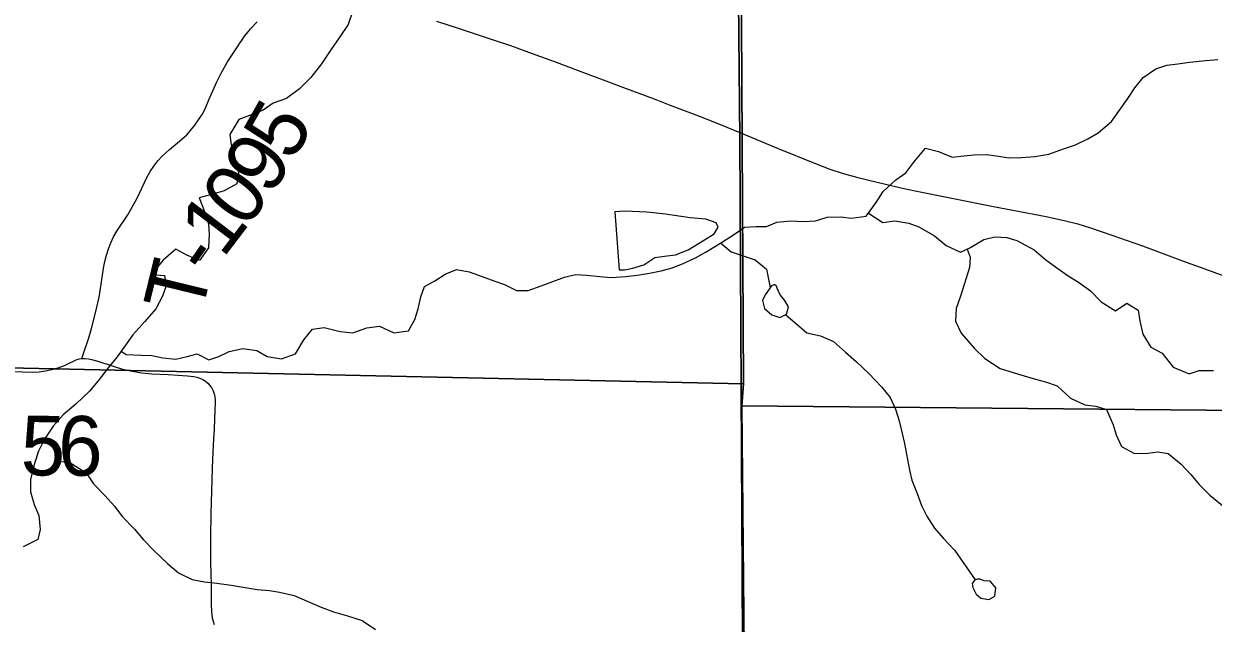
# Model space of a CAD drawing. Extents: x 1874609 to 2204689, y 815661 to 1281160.
# Drawn here: x 2009363 to 2015341, y 1002678 to 1005693 of the extents above; entities that cross this region are included whole.
import ezdxf

# ---------------------------------------------------------------- set-up
doc = ezdxf.new("R2010")
doc.units = 0
for name, color, linetype in [('GM_X_County_Road', 7, 'Continuous'), ('GM_X_Minor_Lake', 7, 'Continuous'), ('GM_X_Minor_River', 7, 'Continuous'), ('GM_X_Section', 7, 'Continuous'), ('GM_X_Township', 7, 'Continuous'), ('GM_X_Township_Road', 7, 'Continuous'), ('GM_X_Township_Road_Text', 7, 'Continuous')]:
    doc.layers.add(name, color=color, linetype=linetype)

msp = doc.modelspace()

# ---------------------------------------------------------------- linework, layer by layer
at = {"layer": 'GM_X_County_Road'}
for points in [[(2011437.3, 1005705.6), (2011546.5, 1005671.2), (2011732.8, 1005609.4), (2011810.1, 1005582.9), (2011917.9, 1005544), (2012025.7, 1005504.8), (2012163.6, 1005452.7), (2012301.6, 1005401.2), (2012377.9, 1005373), (2012531, 1005315), (2012607.5, 1005285.7), (2012714.7, 1005244.9), (2012775.8, 1005221.1), (2012897.5, 1005172.2), (2012961.5, 1005145.6)], [(2012961.5, 1005145.6), (2013154.9, 1005065.1), (2013337.3, 1004991), (2013414.1, 1004961.6), (2013476.6, 1004941), (2013555.8, 1004919), (2013651.6, 1004895.8), (2013779.4, 1004866.9), (2013843.4, 1004852.7), (2014229, 1004775.6), (2014341.8, 1004754.1), (2014502.5, 1004722.9), (2014598.5, 1004702.6), (2014661.6, 1004686.1), (2014724, 1004667.2), (2014832, 1004629.9), (2014909.5, 1004603.7), (2014986.4, 1004575.7), (2015093.9, 1004535.3), (2015186.2, 1004501.2), (2015293.8, 1004461.6), (2015463.3, 1004400.8)]]:
    msp.add_lwpolyline(points, dxfattribs=at)
at = {"layer": 'GM_X_Minor_Lake'}
for points in [[(2012355.6, 1004455.4), (2012383.6, 1004455.3), (2012423.8, 1004463.1), (2012480, 1004480.9), (2012534.2, 1004516.8), (2012584.3, 1004524.6), (2012638.5, 1004530.4), (2012702.7, 1004556.2), (2012785.1, 1004605.9), (2012833.3, 1004635.8), (2012853.5, 1004669.8), (2012843.5, 1004692), (2012791.5, 1004710.2), (2012713.3, 1004716.6), (2012589.1, 1004735.2), (2012494.9, 1004745.7), (2012384.7, 1004750.2), (2012334.6, 1004746.4)], [(2012334.6, 1004746.4), (2012355.6, 1004455.4)], [(2013121, 1004375.8), (2013088.8, 1004329.8), (2013076.7, 1004301.7), (2013086.5, 1004261.5), (2013122.5, 1004229.3), (2013162.5, 1004215.1), (2013196.7, 1004233), (2013206.8, 1004269), (2013186.9, 1004303.2), (2013167, 1004327.4)], [(2013167, 1004327.4), (2013160.6, 1004340.1), (2013155, 1004352.2), (2013150.1, 1004363.1), (2013145.8, 1004373.2), (2013142.8, 1004377.2), (2013138.6, 1004379.8), (2013133, 1004379.8), (2013121, 1004375.8)], [(2014190.2, 1002892.4), (2014169.1, 1002900.3), (2014156.4, 1002899.6), (2014141.7, 1002895.6), (2014130, 1002878.7)], [(2014130, 1002878.7), (2014133.9, 1002858.6), (2014149.8, 1002824.4), (2014173.8, 1002804.2), (2014213.9, 1002798), (2014244, 1002814), (2014248.2, 1002856.1), (2014220.2, 1002890.3), (2014190.2, 1002892.4)]]:
    msp.add_lwpolyline(points, dxfattribs=at)
at = {"layer": 'GM_X_Minor_River'}
for points in [[(2011017.2, 1005757.3), (2010992.9, 1005689.2), (2010948.6, 1005621.2), (2010906.3, 1005561.2), (2010859.9, 1005491.2), (2010805.5, 1005423.2), (2010749.2, 1005365.3), (2010682.9, 1005317.4), (2010616.7, 1005293.7), (2010566.4, 1005257.8), (2010498.2, 1005232), (2010444, 1005212.2), (2010399.6, 1005136.1), (2010405.4, 1005083.9), (2010423.2, 1005019.7), (2010443, 1004941.3), (2010434.8, 1004887.2), (2010370.5, 1004853.4), (2010318.4, 1004837.6), (2010244.1, 1004817.8), (2010272, 1004749.5), (2010291.8, 1004687.2), (2010295.6, 1004635), (2010291.3, 1004566.9), (2010247, 1004502.9), (2010183, 1004529.2), (2010127, 1004559.6), (2010064.6, 1004503.7), (2010004.2, 1004431.7), (2010070.4, 1004427.4), (2010078.2, 1004375.2), (2010060, 1004323.1), (2010027.7, 1004259.1), (2009971.3, 1004195.1), (2009911, 1004129.2), (2009874.7, 1004077.2), (2009832.4, 1004017.2), (2009788.1, 1003963.2), (2009737.7, 1003897.2), (2009693.5, 1003845.3), (2009627.1, 1003781.4), (2009560.7, 1003725.5), (2009510.4, 1003669.5), (2009468.1, 1003603.5), (2009437.8, 1003543.5), (2009417.6, 1003481.4), (2009397.2, 1003403.2)], [(2009853.3, 1004046.8), (2009878.5, 1004029), (2009952.7, 1004026.7), (2010006.8, 1004024.4), (2010062.9, 1004012.2), (2010127, 1004005.9), (2010185.2, 1004019.7), (2010235.3, 1004033.5), (2010293.4, 1004003.1), (2010343.5, 1004018.9), (2010395.7, 1004044.8), (2010463.9, 1004060.5), (2010534.1, 1004050.2), (2010586.1, 1004019.9), (2010658.2, 1004007.5), (2010728.4, 1004033.3), (2010770.8, 1004103.3), (2010815.1, 1004157.3), (2010873.2, 1004165), (2010953.3, 1004144.6), (2011017.5, 1004138.3), (2011087.7, 1004164.1), (2011151.9, 1004171.8), (2011223.9, 1004139.4), (2011296.1, 1004149.1), (2011328.4, 1004205.2), (2011344.6, 1004259.2), (2011358.9, 1004319.4), (2011377.1, 1004371.5), (2011429.3, 1004399.3), (2011481.5, 1004433.2), (2011537.8, 1004457), (2011601.9, 1004444.7), (2011667.9, 1004422.3), (2011730, 1004398), (2011780, 1004381.7), (2011840.1, 1004351.3), (2011898.2, 1004351.1), (2011964.4, 1004374.9), (2012080.8, 1004418.5), (2012137, 1004432.3), (2012193.1, 1004428), (2012259.2, 1004421.7), (2012315.4, 1004417.4), (2012389.5, 1004421.1), (2012457.7, 1004430.8), (2012507.9, 1004438.7), (2012566, 1004450.4), (2012622.2, 1004466.2), (2012674.4, 1004486.1), (2012738.7, 1004515.9), (2012792.9, 1004545.7), (2012869.2, 1004593.5), (2012935.5, 1004635.4), (2012985.8, 1004669.2), (2013041.9, 1004673), (2013096, 1004672.8), (2013148.2, 1004694.6), (2013218.4, 1004702.3), (2013278.5, 1004698), (2013342.7, 1004701.8), (2013400.9, 1004719.6), (2013469, 1004721.3), (2013521.1, 1004715), (2013597.3, 1004724.7), (2013647.7, 1004794.7), (2013682, 1004848.7), (2013746.3, 1004908.6), (2013796.5, 1004942.5), (2013836.8, 1004996.5), (2013895.2, 1005066.4), (2013961.3, 1005050.1), (2014029.3, 1005021.7), (2014087.5, 1005029.5), (2014137.6, 1005033.3), (2014199.8, 1005035), (2014251.9, 1005028.8), (2014314, 1005018.4), (2014378.1, 1005020.2), (2014444.3, 1005025.9), (2014514.5, 1005037.6), (2014588.8, 1005063.4), (2014649, 1005083.2), (2014711.2, 1005115), (2014763.4, 1005144.8), (2014829.8, 1005200.7), (2014876.1, 1005264.7), (2014912.4, 1005316.7), (2014946.6, 1005370.7), (2014988.9, 1005422.7), (2015053.2, 1005466.5), (2015107.4, 1005484.4), (2015163.6, 1005492.1), (2015221.7, 1005499.9), (2015303.9, 1005507.6), (2015364.1, 1005513.3)], [(2013609.1, 1004741.1), (2013681.4, 1004694.2), (2013741.6, 1004702), (2013811.7, 1004689.7), (2013861.7, 1004671.4), (2013939.7, 1004626.9), (2013999.7, 1004578.5), (2014071.7, 1004544), (2014122, 1004567.9), (2014188.2, 1004607.7), (2014244.4, 1004621.5), (2014304.5, 1004617.2), (2014354.6, 1004603), (2014440.6, 1004556.5), (2014500.6, 1004506), (2014560.6, 1004461.6), (2014612.5, 1004425.3), (2014664.5, 1004393), (2014724.5, 1004350.6), (2014778.4, 1004294.2), (2014850.5, 1004249.7), (2014906.7, 1004287.6), (2014964.7, 1004253.2), (2014972.5, 1004199), (2014988.3, 1004132.7), (2015028.2, 1004066.3), (2015084.2, 1004036), (2015140.1, 1003965.5), (2015220.2, 1003933.1), (2015270.3, 1003948.9), (2015342.5, 1003948.6)], [(2012865.5, 1004591.2), (2012919.2, 1004545.2), (2012989.2, 1004522.8), (2013039.3, 1004506.5), (2013095.3, 1004458.1), (2013114.7, 1004366.7)], [(2014104.5, 1004559.6), (2014119.8, 1004519.8), (2014115.6, 1004467.6), (2014091.2, 1004387.5), (2014071, 1004323.4), (2014048.7, 1004261.3), (2014046.5, 1004197.1), (2014074.3, 1004136.8), (2014142.2, 1004060.2), (2014194.1, 1004009.9), (2014270.1, 1003959.4), (2014362.2, 1003930.9), (2014448.3, 1003906.4), (2014498.4, 1003892.2), (2014556.5, 1003871.8), (2014624.4, 1003809.3), (2014696.4, 1003776.9), (2014750.5, 1003770.7), (2014804.6, 1003752.4), (2014838.4, 1003676), (2014854.3, 1003625.8), (2014880.1, 1003567.5), (2014946.1, 1003531.1), (2015012.3, 1003532.8), (2015062.4, 1003540.6), (2015114.5, 1003532.3), (2015180.5, 1003477.9), (2015228.4, 1003425.5), (2015270.3, 1003375.2), (2015324.2, 1003322.8), (2015398.2, 1003262.2)], [(2013191.8, 1004230.4), (2013298.6, 1004138.2), (2013366.7, 1004123.9), (2013432.7, 1004095.5), (2013492.7, 1004041.1), (2013548.6, 1003992.7), (2013610.6, 1003934.2), (2013674.5, 1003867.7), (2013718.4, 1003813.4), (2013744.2, 1003755.1), (2013762.1, 1003696.8), (2013777.9, 1003632.5), (2013789.7, 1003582.3), (2013799.5, 1003528.1), (2013815.3, 1003447.8), (2013827.1, 1003397.6), (2013853, 1003331.3), (2013874.8, 1003271), (2013902.7, 1003216.7), (2013940.5, 1003156.4), (2013986.5, 1003104), (2014042.4, 1003043.6), (2014145.1, 1002896.5)], [(2009407.9, 1003444.4), (2009481.5, 1003435), (2009537.8, 1003490.9), (2009590, 1003490.7), (2009676, 1003434.1), (2009713.9, 1003379.8), (2009769.8, 1003321.3), (2009819.7, 1003266.9), (2009857.6, 1003214.6), (2009919.5, 1003152.2), (2009965.4, 1003097.8), (2010013.3, 1003047.4), (2010087.3, 1002976.9), (2010141.2, 1002932.5), (2010209.3, 1002898.1), (2010271.4, 1002885.8), (2010333.5, 1002879.5), (2010405.6, 1002869.1), (2010535.8, 1002848.5), (2010597.9, 1002842.2), (2010648, 1002833.9), (2010722.1, 1002817.6), (2010788.2, 1002789.2), (2010858.2, 1002758.8), (2010920.3, 1002736.4), (2010990.4, 1002716.1), (2011064.4, 1002691.7), (2011130.4, 1002647.2)], [(2009397.2, 1003403.2), (2009397, 1003339), (2009414.8, 1003274.8), (2009438.7, 1003220.5), (2009446.4, 1003150.2), (2009434.2, 1003100.1), (2009359.9, 1003062.3)]]:
    msp.add_lwpolyline(points, dxfattribs=at)
at = {"layer": 'GM_X_Section'}
for points in [[(2012954.3, 1009164.7), (2012952.5, 1009034.6), (2012981.3, 1003882.2), (2008513, 1003978.9), (2007610.6, 1003961), (2007591.4, 1009307.4)], [(2019429.8, 1008990.1), (2019258.7, 1003713.2), (2012971.6, 1003772.1), (2012981.3, 1003882.2), (2012952.5, 1009034.6), (2019105.5, 1009025.5)], [(2007610.6, 1003961), (2008513, 1003978.9), (2012981.3, 1003882.2), (2012971.6, 1003772.1), (2013021.7, 998539.9), (2007609.2, 998568.4)], [(2012971.6, 1003772.1), (2019258.7, 1003713.2), (2019130.9, 998442.8), (2013021.7, 998539.9)]]:
    msp.add_lwpolyline(points, close=True, dxfattribs=at)
at = {"layer": 'GM_X_Township'}
for points in [[(2012830.6, 1025241.9), (2012842.5, 1023547.9), (2012864.5, 1022216.8), (2012856.4, 1019843.6), (2012859.4, 1019535.5), (2012901.8, 1015157.2), (2012905.1, 1014538.5), (2012905.6, 1014235.6), (2012920.4, 1010262.3), (2012927.2, 1008777.9), (2012961.7, 1005114.1), (2012977.9, 1002278.3), (2012966.8, 1001159.1), (2013012.1, 995874.2)], [(2013012.1, 995874.2), (2012966.8, 1001159.1), (2012977.9, 1002278.3), (2012961.7, 1005114.1), (2012927.2, 1008777.9), (2012920.4, 1010262.3), (2012905.6, 1014235.6), (2012905.1, 1014538.5), (2012901.8, 1015157.2), (2012859.4, 1019535.5), (2012856.4, 1019843.6), (2012864.5, 1022216.8), (2012842.5, 1023547.9), (2012830.6, 1025241.9), (2013359, 1025236.7), (2014559, 1025225.1), (2018880.2, 1025183.1), (2019554.9, 1025176.6), (2023338.3, 1025139.8), (2030477.9, 1025070.5), (2037504.4, 1025002.2)]]:
    msp.add_lwpolyline(points, dxfattribs=at)
at = {"layer": 'GM_X_Township_Road'}
for points in [[(2009655.7, 1004009.6), (2009663.6, 1004033.9), (2009689.6, 1004113.2), (2009704.1, 1004159.7), (2009724.4, 1004238.8), (2009741.7, 1004318.6), (2009752.8, 1004383), (2009764.6, 1004464.2), (2009770.6, 1004496.6), (2009778.4, 1004528.7), (2009788.4, 1004560.2), (2009800.5, 1004590.9), (2009814.8, 1004620.7), (2009831.3, 1004649.4), (2009885.4, 1004731.6), (2009910.5, 1004773.4), (2009933.4, 1004816.6), (2009982.3, 1004920.5), (2009998.1, 1004949.6), (2010016.4, 1004977.4), (2010037, 1005003.3), (2010059.6, 1005027.4), (2010095.9, 1005060.8), (2010146.1, 1005103.1), (2010182.2, 1005134.9), (2010193.4, 1005145.7), (2010223, 1005183.2), (2010242.1, 1005209.6), (2010259.7, 1005236.9), (2010274.8, 1005265.3), (2010293.9, 1005310.3), (2010312.6, 1005355.7), (2010332.9, 1005400.5), (2010355, 1005444.2), (2010387.7, 1005500.9), (2010413.6, 1005542), (2010440.3, 1005582.2), (2010449.1, 1005595.2), (2010457.3, 1005607.3), (2010472.9, 1005629.7), (2010492, 1005654.6), (2010502.1, 1005666.9), (2010536, 1005702.7)], [(2008274.6, 1003976.2), (2008294.5, 1003976.1), (2008474.5, 1003971.9), (2008671.1, 1003967.3), (2008802, 1003961.7), (2008932.8, 1003956.6), (2009014.5, 1003957), (2009063.5, 1003955.5), (2009145.1, 1003951.9), (2009226.7, 1003946.8), (2009308.3, 1003943.7), (2009357.4, 1003942.5), (2009406.7, 1003941.3), (2009439.8, 1003942.5), (2009472.7, 1003946.8), (2009504.9, 1003953.8), (2009536.5, 1003963), (2009567.4, 1003974.7), (2009626.7, 1004002.2), (2009641.6, 1004007.2), (2009655.7, 1004009.6)], [(2009655.7, 1004009.6), (2009664.4, 1004009.8), (2009672.2, 1004009.8), (2009688, 1004008), (2009703.8, 1004005), (2009734.7, 1003996.1), (2009812.7, 1003971), (2009860, 1003956.7), (2009908.2, 1003945.4), (2009957, 1003937.7), (2010006.2, 1003933.1), (2010088.2, 1003929.1), (2010186.2, 1003923), (2010218.3, 1003918.8), (2010233.8, 1003915.2), (2010248.9, 1003910.2), (2010263.2, 1003903.6), (2010276.5, 1003895.3), (2010288.5, 1003885.4), (2010299, 1003873.9), (2010307.6, 1003860.9), (2010314.5, 1003846.8), (2010319.6, 1003831.9), (2010322.8, 1003816.4), (2010324.6, 1003800.6), (2010325, 1003784.5), (2010323.8, 1003752), (2010321, 1003702.8), (2010319.4, 1003653.9), (2010316.9, 1003605.1), (2010313.1, 1003539.9), (2010309.7, 1003458), (2010303.7, 1003229.2), (2010301.8, 1003114.8), (2010302.4, 1002983.7), (2010304.5, 1002869.1), (2010305.4, 1002770.8), (2010306, 1002737.7), (2010310.5, 1002704.8), (2010314.5, 1002688.3), (2010320.4, 1002672.1)]]:
    msp.add_lwpolyline(points, dxfattribs=at)

# ---------------------------------------------------------------- texts
at = {"layer": 'GM_X_Township_Road_Text'}
for s, rotation, p in [('5', 60.32681, (2010713.4, 1004993.9)), ('9', 56.74281, (2010601.4, 1004821.9)), ('0', 52.71484, (2010476.2, 1004656.1)), ('1', 52.68777, (2010364, 1004509)), ('-', 55.06489, (2010295.4, 1004410.6)), ('T', 76.31923, (2010254.4, 1004219.3)), ('5', 359.13109, (2009346.7, 1003423.4)), ('6', 359.90457, (2009535.9, 1003420.6))]:
    msp.add_text(s, height=300, rotation=rotation, dxfattribs=at).set_placement(p)

doc.saveas('drawing.dxf')
